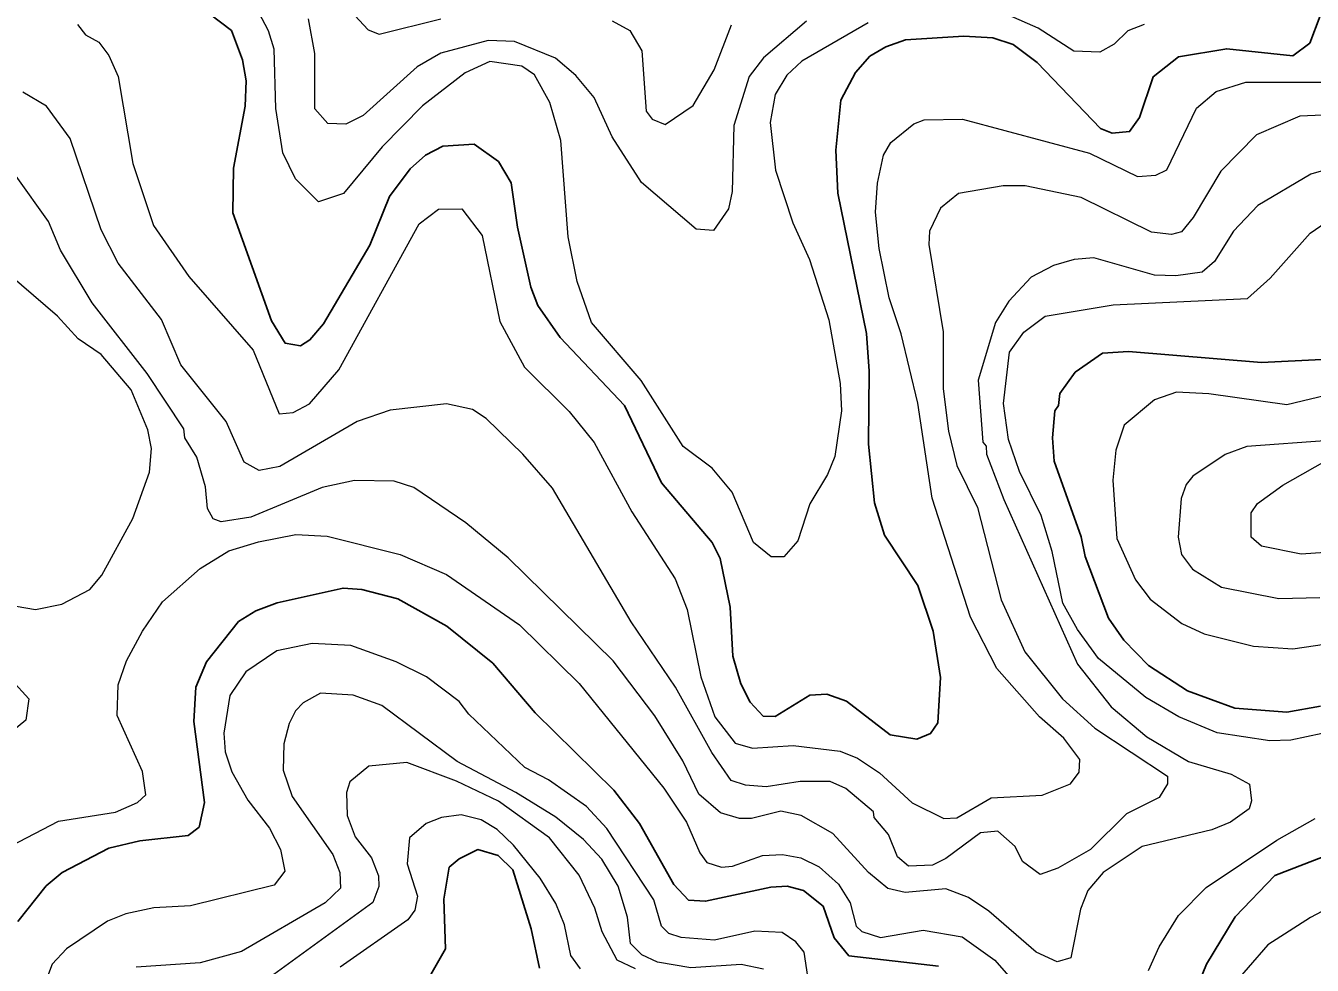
# Model space of a CAD drawing. Extents: x 673.3 to 698.5, y 6984.3 to 7012.3.
# Drawn here: x 682.88 to 684.042, y 7002.753 to 7003.601 of the extents above; entities that cross this region are included whole.
import ezdxf

# ---------------------------------------------------------------- set-up
doc = ezdxf.new("R2010")
doc.units = 0
doc.header["$LTSCALE"] = 0.032
doc.layers.add('1', color=7, linetype='Continuous', lineweight=25)
doc.layers.add('2', color=7, linetype='Continuous', lineweight=13)

msp = doc.modelspace()

# ---------------------------------------------------------------- linework, layer by layer
at = {"layer": '1'}
for points in [[(683.0344, 7003.6207), (683.0655, 7003.5971), (683.0756, 7003.5706), (683.0789, 7003.5516), (683.078, 7003.5287), (683.0674, 7003.4729), (683.0667, 7003.4323), (683.1016, 7003.3348), (683.1139, 7003.3148), (683.128, 7003.3123), (683.1364, 7003.3176), (683.1486, 7003.3321), (683.1904, 7003.4033), (683.2083, 7003.4472), (683.2268, 7003.4722), (683.2408, 7003.4846), (683.2564, 7003.4928), (683.2846, 7003.4944), (683.3067, 7003.4789), (683.3182, 7003.4594), (683.3238, 7003.4195), (683.3358, 7003.3654), (683.3422, 7003.3488), (683.3625, 7003.3199), (683.4206, 7003.2585), (683.4541, 7003.1885), (683.4996, 7003.1347), (683.507, 7003.1201), (683.5161, 7003.0761), (683.5184, 7003.0319), (683.5255, 7003.007), (683.534, 7002.9902), (683.5459, 7002.9777), (683.5565, 7002.9774), (683.588, 7002.9965), (683.6033, 7002.9976), (683.6211, 7002.9911), (683.6605, 7002.9609), (683.6847, 7002.957), (683.697, 7002.9621), (683.7034, 7002.9716), (683.7059, 7003.0126), (683.6993, 7003.0546), (683.6854, 7003.0956), (683.6553, 7003.1413), (683.6464, 7003.1703), (683.6408, 7003.2233), (683.6416, 7003.2894), (683.6391, 7003.3234), (683.6131, 7003.4502), (683.6115, 7003.4891), (683.6158, 7003.5341), (683.6292, 7003.5593), (683.6422, 7003.574), (683.6565, 7003.5824), (683.6742, 7003.5888), (683.727, 7003.5922), (683.7531, 7003.5905), (683.7716, 7003.5845), (683.7933, 7003.5682), (683.8505, 7003.5085), (683.861, 7003.5043), (683.8768, 7003.5059), (683.8857, 7003.5186), (683.8981, 7003.5554), (683.921, 7003.5734), (683.9645, 7003.5807), (684.0242, 7003.5743), (684.0397, 7003.5858), (684.0488, 7003.6103)], [(684.0492, 7002.9866), (684.0189, 7002.9814), (683.9718, 7002.9849), (683.9292, 7003.0005), (683.8938, 7003.0236), (683.8716, 7003.0463), (683.8578, 7003.0661), (683.8367, 7003.1218), (683.8331, 7003.1397), (683.8087, 7003.208), (683.807, 7003.2293), (683.8093, 7003.2534), (683.8126, 7003.2585), (683.8138, 7003.2693), (683.8277, 7003.2886), (683.8522, 7003.3055), (683.8759, 7003.3071), (683.9958, 7003.2973), (684.0503, 7003.3)], [(682.8727, 7002.7922), (682.8983, 7002.8243), (682.9126, 7002.8364), (682.9548, 7002.8583), (682.9827, 7002.8649), (683.0264, 7002.8698), (683.0364, 7002.8774), (683.0413, 7002.8996), (683.0316, 7002.9729), (683.0332, 7003.0038), (683.0429, 7003.0269), (683.072, 7003.0633), (683.0874, 7003.0727), (683.1068, 7003.08), (683.1664, 7003.0934), (683.1833, 7003.0921), (683.2159, 7003.0838), (683.2602, 7003.0591), (683.3017, 7003.0255), (683.3399, 7002.9808), (683.4108, 7002.9108), (683.4341, 7002.8808), (683.4652, 7002.8257), (683.4782, 7002.8115), (683.4938, 7002.8105), (683.5528, 7002.8233), (683.5674, 7002.8242), (683.5821, 7002.8201), (683.6001, 7002.8059), (683.61, 7002.7775), (683.6232, 7002.761), (683.7042, 7002.7517)], [(683.3437, 7002.7499), (683.3362, 7002.7856), (683.3197, 7002.8389), (683.3065, 7002.8519), (683.2882, 7002.8572), (683.2713, 7002.8488), (683.2622, 7002.8412), (683.2572, 7002.8122), (683.2588, 7002.7674), (683.2443, 7002.7422)], [(683.9219, 7002.6937), (683.9463, 7002.7536), (683.972, 7002.7963), (684.0078, 7002.8337), (684.0569, 7002.8526)]]:
    msp.add_lwpolyline(points, dxfattribs=at)
at = {"layer": '2'}
for points in [[(683.3531, 7003.5322), (683.3392, 7003.5572), (683.3279, 7003.5651), (683.2989, 7003.5693), (683.2766, 7003.559), (683.2382, 7003.5292), (683.2015, 7003.492), (683.1667, 7003.4498), (683.1442, 7003.4423), (683.1233, 7003.4631), (683.112, 7003.4866), (683.1057, 7003.5267), (683.1041, 7003.5804), (683.0991, 7003.597), (683.0902, 7003.6133)], [(683.5848, 7003.6055), (683.546, 7003.5726), (683.5331, 7003.5557), (683.5192, 7003.5112), (683.5177, 7003.4517), (683.5146, 7003.4362), (683.5009, 7003.4165), (683.4852, 7003.4176), (683.4358, 7003.46), (683.4094, 7003.5011), (683.3931, 7003.5367), (683.3767, 7003.5564), (683.3583, 7003.5721), (683.3212, 7003.5873), (683.2973, 7003.5881), (683.2547, 7003.5766), (683.2332, 7003.5645), (683.1844, 7003.5203), (683.1687, 7003.5125), (683.1527, 7003.5133), (683.1408, 7003.5265), (683.1407, 7003.5764), (683.1351, 7003.6078)], [(683.177, 7003.6106), (683.189, 7003.5978), (683.1989, 7003.5938), (683.2547, 7003.6076)], [(683.4094, 7003.6059), (683.4254, 7003.5972), (683.4363, 7003.5789), (683.44, 7003.5242), (683.4455, 7003.5171), (683.4574, 7003.5124), (683.4825, 7003.5294), (683.5016, 7003.5615), (683.5171, 7003.6022)], [(683.8899, 7003.6027), (683.8753, 7003.597), (683.8628, 7003.5847), (683.8498, 7003.5777), (683.8264, 7003.5785), (683.7941, 7003.5993), (683.7675, 7003.6109)], [(682.9265, 7003.6026), (682.9337, 7003.5934), (682.9458, 7003.5865), (682.9547, 7003.5746), (682.9633, 7003.5557), (682.9765, 7003.4769), (682.9951, 7003.4209), (683.027, 7003.375), (683.0852, 7003.3085), (683.1087, 7003.2509), (683.1212, 7003.2519), (683.1359, 7003.2599), (683.1624, 7003.2906), (683.2352, 7003.4226), (683.2526, 7003.4357), (683.2736, 7003.4361), (683.292, 7003.4121), (683.3079, 7003.3342), (683.3302, 7003.293), (683.3707, 7003.253), (683.3931, 7003.2248), (683.4272, 7003.1624), (683.4664, 7003.1019), (683.4771, 7003.0739), (683.4894, 7003.0133), (683.5021, 7002.9772), (683.5206, 7002.9532), (683.5362, 7002.9488), (683.573, 7002.9512), (683.6153, 7002.9461), (683.6309, 7002.9398), (683.6508, 7002.9265), (683.6804, 7002.8995), (683.7091, 7002.8853), (683.7206, 7002.8859), (683.7517, 7002.9039), (683.7977, 7002.9063), (683.8233, 7002.9166), (683.8313, 7002.9271)], [(683.6405, 7003.6042), (683.5808, 7003.5695), (683.5673, 7003.5569), (683.5566, 7003.5394), (683.552, 7003.5142), (683.5569, 7003.4711), (683.5727, 7003.4234), (683.5877, 7003.3902), (683.6051, 7003.3358), (683.6154, 7003.2781), (683.6164, 7003.2534), (683.6104, 7003.2124), (683.6039, 7003.1961), (683.5878, 7003.1696), (683.5772, 7003.1362), (683.5644, 7003.1217), (683.5529, 7003.1216), (683.5371, 7003.1345), (683.5177, 7003.18), (683.4997, 7003.2017), (683.4734, 7003.2212), (683.4355, 7003.281), (683.3906, 7003.3334), (683.3777, 7003.3703), (683.3696, 7003.4107), (683.363, 7003.4977), (683.3531, 7003.5322)], [(683.8313, 7002.9271), (683.8318, 7002.9385), (683.8174, 7002.9577), (683.7954, 7002.9772), (683.7567, 7003.0208), (683.733, 7003.0671), (683.6983, 7003.1746), (683.6854, 7003.2606), (683.6704, 7003.3232), (683.6595, 7003.3557), (683.6505, 7003.4002), (683.6473, 7003.4329), (683.6489, 7003.4593), (683.6544, 7003.4844), (683.6612, 7003.496), (683.6819, 7003.513), (683.6913, 7003.5165), (683.7258, 7003.5172), (683.8405, 7003.4864), (683.884, 7003.4653), (683.9004, 7003.4664), (683.9105, 7003.4712), (683.9371, 7003.527), (683.9549, 7003.5422), (683.9816, 7003.5505), (684.0584, 7003.5506)], [(683.7626, 7003.4569), (683.7221, 7003.4499), (683.706, 7003.4368), (683.6961, 7003.4159), (683.6953, 7003.4037), (683.7083, 7003.325), (683.7084, 7003.2734), (683.7133, 7003.2351), (683.7207, 7003.2042), (683.7393, 7003.1662), (683.7608, 7003.0829), (683.7821, 7003.0357), (683.8161, 7002.9933), (683.8454, 7002.9667), (683.9109, 7002.9236), (683.9111, 7002.9164), (683.9036, 7002.9041), (683.8739, 7002.8895), (683.8413, 7002.8571), (683.8118, 7002.8404), (683.7959, 7002.8347), (683.7799, 7002.8464), (683.7734, 7002.8599), (683.7578, 7002.8737), (683.7422, 7002.8722), (683.7108, 7002.849), (683.6988, 7002.8432), (683.6772, 7002.842), (683.6672, 7002.8505), (683.6589, 7002.8708), (683.6459, 7002.886), (683.6454, 7002.8911), (683.6205, 7002.9124), (683.6062, 7002.9186), (683.5791, 7002.9187), (683.5484, 7002.9138), (683.5297, 7002.9154), (683.517, 7002.9196), (683.4994, 7002.9449), (683.4666, 7003.0039), (683.4267, 7003.0628), (683.3554, 7003.1836), (683.3286, 7003.2145), (683.2957, 7003.2466), (683.2833, 7003.2548), (683.2599, 7003.2598), (683.2088, 7003.2541), (683.1792, 7003.244), (683.1091, 7003.2034), (683.0906, 7003.1996), (683.0771, 7003.2073), (683.0606, 7003.2439), (683.0197, 7003.2951), (683.0024, 7003.3362), (682.9632, 7003.387), (682.9479, 7003.4172), (682.9198, 7003.4996), (682.8986, 7003.5288), (682.8772, 7003.5415)], [(684.0997, 7003.5229), (684.0304, 7003.5197), (683.9915, 7003.5029), (683.9591, 7003.4701), (683.9343, 7003.4282), (683.9235, 7003.4153), (683.9145, 7003.413), (683.8964, 7003.415), (683.8329, 7003.4463), (683.7824, 7003.4569), (683.7626, 7003.4569)], [(684.0913, 7003.482), (684.0406, 7003.4675), (683.9925, 7003.439), (683.9707, 7003.4158), (683.9534, 7003.3886), (683.9422, 7003.3787), (683.9186, 7003.3756), (683.8991, 7003.3762), (683.8446, 7003.3918), (683.8267, 7003.3902), (683.8079, 7003.3848), (683.7879, 7003.3742), (683.7677, 7003.3527), (683.7557, 7003.3334), (683.7401, 7003.2813), (683.7442, 7003.2251), (683.7473, 7003.2216), (683.7475, 7003.2143), (683.7631, 7003.1735), (683.8298, 7003.0248), (683.86, 7002.986), (683.8922, 7002.959), (683.9301, 7002.9368), (683.9685, 7002.9252), (683.985, 7002.9162), (683.9869, 7002.9012), (683.9847, 7002.8938), (683.9679, 7002.8818), (683.9511, 7002.875), (683.8882, 7002.8598), (683.8528, 7002.8365), (683.8391, 7002.8201), (683.8325, 7002.8032), (683.8238, 7002.7593), (683.8112, 7002.7557), (683.7925, 7002.7645), (683.7496, 7002.8015), (683.7313, 7002.8138)], [(683.7313, 7002.8138), (683.7108, 7002.8217), (683.674, 7002.8185), (683.6584, 7002.8219), (683.6408, 7002.8363), (683.6087, 7002.8716), (683.58, 7002.8879), (683.5617, 7002.8918), (683.5351, 7002.8853), (683.5245, 7002.8853), (683.5072, 7002.8902), (683.4878, 7002.9072), (683.4731, 7002.9372), (683.4479, 7002.9779), (683.4102, 7003.0278), (683.3155, 7003.1208), (683.2773, 7003.1525), (683.2303, 7003.1842), (683.2126, 7003.19), (683.1768, 7003.1907), (683.1475, 7003.1842), (683.083, 7003.1574), (683.0561, 7003.1532), (683.049, 7003.156), (683.0438, 7003.1654), (683.0421, 7003.1849), (683.0342, 7003.2117), (683.0235, 7003.2292), (683.0224, 7003.2372), (682.9894, 7003.2873), (682.9398, 7003.351), (682.911, 7003.3986), (682.9003, 7003.4247), (682.8712, 7003.4657)], [(684.0648, 7002.9651), (684.0224, 7002.9561), (684.0033, 7002.9553), (683.9557, 7002.9625), (683.9212, 7002.9771), (683.8913, 7002.9945), (683.8488, 7003.0297), (683.8296, 7003.0559), (683.8164, 7003.0797), (683.8068, 7003.1266), (683.797, 7003.1589), (683.7773, 7003.1986), (683.7674, 7003.2276), (683.7629, 7003.2602), (683.7684, 7003.3065), (683.7812, 7003.3246), (683.8005, 7003.339), (683.862, 7003.3494), (683.9831, 7003.355), (684.0036, 7003.3735), (684.04, 7003.414), (684.064, 7003.4307)], [(682.8624, 7003.0786), (682.8885, 7003.0742), (682.9124, 7003.079), (682.9377, 7003.092), (682.9485, 7003.1052), (682.9764, 7003.1562), (682.9916, 7003.1981), (682.9932, 7003.2196), (682.9899, 7003.2364), (682.9749, 7003.2724), (682.9479, 7003.3044), (682.9272, 7003.3187), (682.9084, 7003.339), (682.854, 7003.3858)], [(684.0616, 7003.2691), (684.0189, 7003.2591), (683.9484, 7003.2689), (683.919, 7003.2704), (683.8992, 7003.2636), (683.8719, 7003.2407), (683.8644, 7003.2181), (683.8615, 7003.1908), (683.8653, 7003.1382), (683.8822, 7003.1008), (683.8954, 7003.0835), (683.9239, 7003.0613), (683.944, 7003.052), (683.9887, 7003.0408), (684.0241, 7003.0384), (684.0629, 7003.0441)], [(684.0571, 7003.2268), (683.9826, 7003.2214), (683.963, 7003.2141), (683.9338, 7003.1945), (683.9278, 7003.1871), (683.9234, 7003.1743), (683.9205, 7003.1394), (683.9237, 7003.1238), (683.9336, 7003.1104), (683.9597, 7003.0941), (684.0115, 7003.084), (684.0485, 7003.0848)], [(684.1186, 7003.1302), (684.0318, 7003.124), (683.9958, 7003.1312), (683.9867, 7003.1393), (683.9867, 7003.1613), (683.9923, 7003.1699), (684.0153, 7003.1865), (684.0624, 7003.2133)], [(682.8666, 7002.8605), (682.9094, 7002.8828), (682.9609, 7002.8908), (682.9806, 7002.8996), (682.9883, 7002.9065), (682.9851, 7002.9277), (682.9623, 7002.9784), (682.9632, 7003.0061), (682.9707, 7003.0276), (682.9851, 7003.0546), (683.0032, 7003.0809), (683.0373, 7003.111), (683.0631, 7003.127), (683.09, 7003.1352), (683.1238, 7003.1417), (683.1519, 7003.1402), (683.2178, 7003.1236), (683.2599, 7003.1058), (683.3256, 7003.0602), (683.3795, 7003.0072), (683.456, 7002.9127), (683.4764, 7002.8818), (683.4886, 7002.8541)], [(683.5907, 7002.7124), (683.5829, 7002.7645), (683.5754, 7002.7738), (683.563, 7002.7823), (683.5384, 7002.7835), (683.5019, 7002.7753), (683.4716, 7002.7777), (683.4606, 7002.7813), (683.4541, 7002.788), (683.447, 7002.8117), (683.4047, 7002.8761), (683.3862, 7002.8962), (683.3519, 7002.9201), (683.3306, 7002.9314), (683.28, 7002.9796), (683.2713, 7002.9908), (683.2417, 7003.0133), (683.2143, 7003.0268), (683.1733, 7003.0416), (683.1385, 7003.0432), (683.1065, 7003.0367), (683.0786, 7003.0177), (683.064, 7002.9962), (683.0585, 7002.9624), (683.0597, 7002.9453), (683.0659, 7002.9274), (683.0803, 7002.9018), (683.0998, 7002.8766), (683.1098, 7002.8573), (683.1138, 7002.8375), (683.104, 7002.8249), (683.0286, 7002.8063), (682.9955, 7002.8046), (682.97, 7002.799), (682.9535, 7002.7924), (682.9164, 7002.7674), (682.9036, 7002.7535), (682.8969, 7002.7361)], [(682.8514, 7003.0271), (682.8825, 7002.9932), (682.8799, 7002.9741), (682.864, 7002.9611)], [(683.5462, 7002.7492), (683.526, 7002.7534), (683.4803, 7002.7504), (683.4504, 7002.7553), (683.4361, 7002.7619), (683.4258, 7002.7723), (683.4232, 7002.796), (683.4147, 7002.824), (683.4002, 7002.8486), (683.3836, 7002.8663), (683.3584, 7002.8864), (683.3223, 7002.9088), (683.2695, 7002.9367), (683.2012, 7002.9873), (683.1755, 7002.9967), (683.1459, 7002.9984), (683.1304, 7002.9896), (683.1233, 7002.9825), (683.1176, 7002.9711), (683.1129, 7002.9526), (683.1122, 7002.9288), (683.1204, 7002.9051), (683.157, 7002.8526), (683.1634, 7002.8364), (683.164, 7002.8222), (683.1503, 7002.8089), (683.0745, 7002.765), (683.0372, 7002.7548), (682.9794, 7002.7508)], [(683.4304, 7002.7495), (683.414, 7002.7572), (683.4003, 7002.7829), (683.3938, 7002.8041), (683.3795, 7002.834), (683.3528, 7002.8677), (683.3066, 7002.9009), (683.2689, 7002.9189), (683.2238, 7002.9357), (683.1897, 7002.9324), (683.1723, 7002.9182), (683.1693, 7002.9086), (683.1699, 7002.8879), (683.1773, 7002.8688), (683.1919, 7002.8497), (683.1984, 7002.8334), (683.1985, 7002.8237), (683.1932, 7002.8092), (683.1006, 7002.7418)], [(683.3808, 7002.7495), (683.372, 7002.7615), (683.3662, 7002.7891), (683.3584, 7002.8083), (683.3444, 7002.8313), (683.3204, 7002.8611), (683.3054, 7002.8753), (683.291, 7002.8841), (683.2729, 7002.8885), (683.2551, 7002.8861), (683.2413, 7002.8808), (683.2263, 7002.8678), (683.2241, 7002.8442), (683.2335, 7002.815), (683.2311, 7002.8025), (683.2248, 7002.7936), (683.1637, 7002.751)], [(683.8938, 7002.7479), (683.9036, 7002.7694), (683.921, 7002.7975), (683.9458, 7002.8229), (684.0097, 7002.8657), (684.0444, 7002.8851)], [(683.4886, 7002.8541), (683.4949, 7002.8455), (683.5082, 7002.8413), (683.5182, 7002.8421), (683.5452, 7002.8519), (683.5631, 7002.8526), (683.5799, 7002.8496), (683.5965, 7002.8414), (683.6137, 7002.8258), (683.6243, 7002.809), (683.6298, 7002.788), (683.6348, 7002.7832), (683.6519, 7002.7777), (683.6903, 7002.7843), (683.7255, 7002.7783), (683.7551, 7002.7571), (683.8125, 7002.6914)], [(684.0998, 7002.8273), (684.0401, 7002.7958), (684.0015, 7002.7712), (683.9661, 7002.73), (683.957, 7002.7116), (683.9519, 7002.6917), (683.9493, 7002.6628), (683.954, 7002.6305), (683.974, 7002.5902), (683.9875, 7002.5759), (684.0121, 7002.5612), (684.0721, 7002.5506)]]:
    msp.add_lwpolyline(points, dxfattribs=at)

doc.saveas('drawing.dxf')
